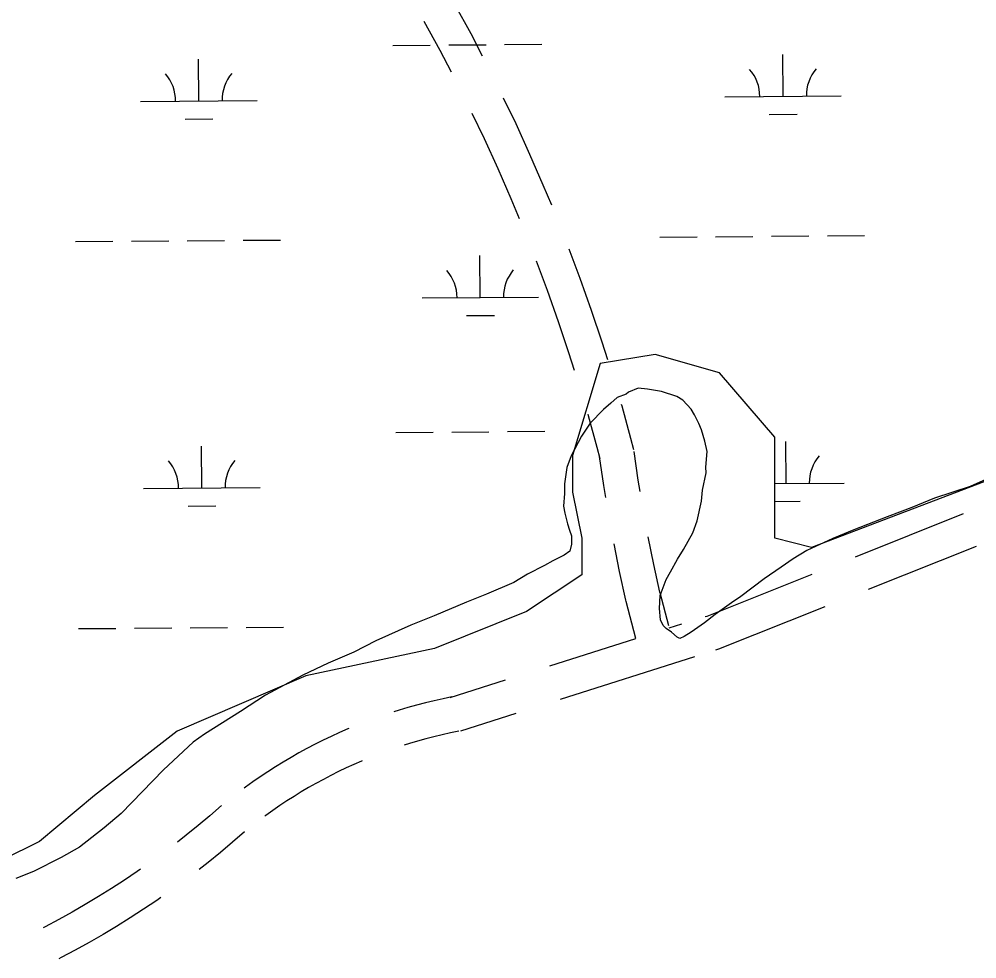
# Model space of a CAD drawing. Extents: x 3540316 to 3578335, y 553172 to 578787.
# Drawn here: x 3561322 to 3562144, y 572154 to 572962 of the extents above; entities that cross this region are included whole.
import ezdxf

# ---------------------------------------------------------------- set-up
doc = ezdxf.new("R2010")
doc.units = 0
for name, color, linetype in [('V-ROAD-CNTR', 7, 'Continuous'), ('V-SITE-VEGE', 7, 'Continuous'), ('V-WETL-SWMP', 7, 'Continuous')]:
    doc.layers.add(name, color=color, linetype=linetype)

msp = doc.modelspace()

# ---------------------------------------------------------------- linework, layer by layer
at = {"layer": 'V-ROAD-CNTR'}
for points in [[(3561695.61, 572974.35), (3561709.47, 572949.09), (3561719.39, 572929.98)], [(3561669.31, 572959.92), (3561683, 572934.97), (3561692.76, 572916.16)], [(3561737.46, 572893.82), (3561748.11, 572871.78), (3561760.07, 572845.5), (3561771.48, 572819.21), (3561778.77, 572801.92)], [(3561710.45, 572880.76), (3561720.95, 572859.03), (3561732.66, 572833.32), (3561743.9, 572807.42), (3561751.12, 572790.27)], [(3561793.85, 572764.2), (3561803.33, 572738.82), (3561813.02, 572711.53), (3561822.12, 572684.31), (3561827, 572669.14)], [(3561765.74, 572753.71), (3561775.14, 572728.55), (3561784.66, 572701.75), (3561793.61, 572674.97), (3561798.44, 572659.95)], [(3561838.76, 572630.56), (3561839.18, 572629.14), (3561846.81, 572601.5), (3561849.45, 572591.59)], [(3561810, 572622.01), (3561810.34, 572620.87), (3561817.86, 572593.65), (3561820.46, 572583.88)], [(3561855.04, 572555.47), (3561853.36, 572565.41), (3561849.8, 572589.89)], [(3561825.45, 572550.47), (3561823.72, 572560.76), (3561820.11, 572585.58)], [(3562040.09, 572499.47), (3562132.97, 572536.53)], [(3561872.24, 572468.27), (3561872.06, 572468.98), (3561866.74, 572492.9), (3561862.06, 572516.52)], [(3561843.1, 572461.11), (3561842.85, 572462.15), (3561837.38, 572486.73), (3561832.63, 572510.69)], [(3562051.21, 572471.6), (3562144.08, 572508.67)], [(3561911.03, 572448.09), (3561912.51, 572448.56), (3562002.94, 572484.64)], [(3561879.58, 572440.15), (3561872.18, 572468.48)], [(3561851.43, 572429.19), (3561843.16, 572460.9)], [(3561920.1, 572419.49), (3561922.61, 572420.29), (3562014.06, 572456.78)], [(3561880.07, 572438.27), (3561890.83, 572441.69)], [(3561777.58, 572405.78), (3561851.43, 572429.19)], [(3561786.65, 572377.18), (3561902.13, 572413.8)], [(3561691.79, 572378.58), (3561739.45, 572393.69)], [(3561693.35, 572378.99), (3561685.76, 572377.45), (3561678.12, 572375.72), (3561670.6, 572373.88), (3561663, 572371.94), (3561655.44, 572369.81), (3561648.03, 572367.59), (3561643.45, 572366.16)], [(3561700.86, 572349.98), (3561748.52, 572365.09)], [(3561604.74, 572351.82), (3561604.03, 572351.53), (3561596.8, 572348.36), (3561589.72, 572345.1), (3561582.72, 572341.73), (3561575.74, 572338.26), (3561568.78, 572334.61), (3561561.93, 572330.89), (3561555.11, 572327), (3561548.43, 572323.06), (3561541.75, 572318.96), (3561535.16, 572314.74), (3561528.69, 572310.42), (3561522.25, 572306.01), (3561515.89, 572301.43), (3561514.8, 572300.62)], [(3561699.29, 572349.58), (3561692.04, 572348.11), (3561684.99, 572346.52), (3561677.88, 572344.78), (3561670.79, 572342.96), (3561663.81, 572341), (3561656.81, 572338.9), (3561652.39, 572337.52)], [(3561616.13, 572324.06), (3561615.74, 572323.9), (3561609.09, 572320.99), (3561602.5, 572317.96), (3561595.89, 572314.78), (3561589.38, 572311.54), (3561582.9, 572308.15), (3561576.53, 572304.68), (3561570.18, 572301.06), (3561563.9, 572297.35), (3561557.68, 572293.54), (3561551.58, 572289.63), (3561545.5, 572285.57), (3561539.5, 572281.46), (3561533.58, 572277.2), (3561532.65, 572276.51)], [(3561495.44, 572285.59), (3561485.44, 572276.85), (3561475.39, 572268.47), (3561465.13, 572260.2), (3561457.52, 572254.21)], [(3561515.18, 572263), (3561504.92, 572254.03), (3561494.41, 572245.26), (3561483.81, 572236.73), (3561476.07, 572230.64)], [(3561425.9, 572231.02), (3561422.8, 572228.83), (3561411.92, 572221.52), (3561400.9, 572214.4), (3561389.68, 572207.4), (3561378.39, 572200.65), (3561367.03, 572194.03), (3561355.52, 572187.66), (3561343.93, 572181.54), (3561342.14, 572180.64)], [(3561443.21, 572206.52), (3561439.83, 572204.13), (3561428.43, 572196.47), (3561416.99, 572189.07), (3561405.32, 572181.79), (3561393.64, 572174.81), (3561381.84, 572167.94), (3561369.78, 572161.27), (3561357.72, 572154.9), (3561355.71, 572153.88)]]:
    msp.add_lwpolyline(points, dxfattribs=at)
at = {"layer": 'V-SITE-VEGE'}
for p, q in [((3561842.98, 572639.31), (3561835.38, 572636.47)), ((3561845.15, 572640.98), (3561842.98, 572639.31)), ((3561853.29, 572644.37), (3561845.15, 572640.98)), ((3561861.49, 572643.4), (3561853.29, 572644.37)), ((3561873.53, 572641.38), (3561861.49, 572643.4)), ((3561886.7, 572637.2), (3561873.53, 572641.38)), ((3561829.99, 572631.48), (3561823.52, 572625.93)), ((3561835.38, 572636.47), (3561829.99, 572631.48)), ((3561891.66, 572634), (3561886.7, 572637.2)), ((3561898.87, 572626.45), (3561891.66, 572634)), ((3561823.52, 572625.93), (3561812.21, 572614.3)), ((3561901.67, 572621.58), (3561898.87, 572626.45)), ((3561812.21, 572614.3), (3561804.72, 572603.27)), ((3561905.6, 572613.99), (3561901.67, 572621.58)), ((3561907.86, 572608.56), (3561905.6, 572613.99)), ((3561910.73, 572598.77), (3561907.86, 572608.56)), ((3561804.72, 572603.27), (3561795.68, 572586.22)), ((3561912.49, 572590.06), (3561910.73, 572598.77)), ((3561911.59, 572576.39), (3561912.49, 572590.06)), ((3561795.68, 572586.22), (3561792, 572576.33)), ((3561792, 572576.33), (3561790.02, 572562.11)), ((3561911.66, 572571.48), (3561911.59, 572576.39)), ((3561908.59, 572556.69), (3561911.66, 572571.48)), ((3562162.87, 572570.68), (3562138.45, 572559.96)), ((3561790.02, 572562.11), (3561790.14, 572553.92)), ((3561907.64, 572547.4), (3561908.59, 572556.69)), ((3562138.45, 572559.96), (3562108.01, 572549.7)), ((3561790.14, 572553.92), (3561789.2, 572542.98)), ((3562108.01, 572549.7), (3562088.47, 572541.77)), ((3561789.2, 572542.98), (3561790.38, 572536.99)), ((3561904.05, 572530.42), (3561907.64, 572547.4)), ((3562088.47, 572541.77), (3562067.28, 572533.83)), ((3561790.38, 572536.99), (3561792.69, 572527.74)), ((3562067.28, 572533.83), (3562038.5, 572522.5)), ((3561792.69, 572527.74), (3561794.4, 572522.31)), ((3561900.38, 572519.99), (3561904.05, 572530.42)), ((3561794.4, 572522.31), (3561796.11, 572517.42)), ((3561796.11, 572517.42), (3561796.21, 572510.32)), ((3561892.39, 572505.68), (3561900.38, 572519.99)), ((3562020.58, 572515.14), (3561998.34, 572505)), ((3562038.5, 572522.5), (3562020.58, 572515.14)), ((3561796.21, 572510.32), (3561794.66, 572504.29)), ((3561789.8, 572500.95), (3561780.04, 572495.89)), ((3561794.66, 572504.29), (3561789.8, 572500.95)), ((3561887.05, 572497.41), (3561892.39, 572505.68)), ((3561998.34, 572505), (3561986.43, 572497.73)), ((3561773, 572491.97), (3561758.35, 572484.66)), ((3561780.04, 572495.89), (3561773, 572491.97)), ((3561881.2, 572486.41), (3561887.05, 572497.41)), ((3561976.16, 572490.48), (3561961.55, 572480.45)), ((3561986.43, 572497.73), (3561976.16, 572490.48)), ((3561758.35, 572484.66), (3561746.44, 572477.39)), ((3561877.47, 572479.8), (3561881.2, 572486.41)), ((3561746.44, 572477.39), (3561723.11, 572467.23)), ((3561872.2, 572466.08), (3561877.47, 572479.8)), ((3561961.55, 572480.45), (3561941.56, 572465.42)), ((3561723.11, 572467.23), (3561705.73, 572460.43)), ((3561871.81, 572455.14), (3561872.2, 572466.08)), ((3561705.73, 572460.43), (3561678.05, 572448.57)), ((3561933.45, 572459.84), (3561919.4, 572449.82)), ((3561941.56, 572465.42), (3561933.45, 572459.84)), ((3561872.5, 572445.33), (3561871.81, 572455.14)), ((3561919.4, 572449.82), (3561910.21, 572442.59)), ((3561678.05, 572448.57), (3561657.95, 572440.64)), ((3561874.75, 572440.45), (3561872.5, 572445.33)), ((3561910.21, 572442.59), (3561898.86, 572434.78)), ((3561657.95, 572440.64), (3561628.11, 572427.11)), ((3561877.52, 572437.75), (3561874.75, 572440.45)), ((3561881.93, 572434.54), (3561877.52, 572437.75)), ((3561886.91, 572430.24), (3561881.93, 572434.54)), ((3561898.86, 572434.78), (3561892.91, 572430.87)), ((3561628.11, 572427.11), (3561609.14, 572417.56)), ((3561889.11, 572429.18), (3561886.91, 572430.24)), ((3561892.91, 572430.87), (3561889.11, 572429.18)), ((3561609.14, 572417.56), (3561586.88, 572407.96)), ((3561586.88, 572407.96), (3561565.18, 572397.82)), ((3561565.18, 572397.82), (3561533.21, 572380.44)), ((3561533.21, 572380.44), (3561511.57, 572366.48)), ((3561511.57, 572366.48), (3561480.72, 572346.93)), ((3561480.72, 572346.93), (3561470.98, 572340.24)), ((3561470.98, 572340.24), (3561445.66, 572316.4)), ((3561445.66, 572316.4), (3561409.06, 572278.74)), ((3561409.06, 572278.74), (3561394.49, 572266.53)), ((3561394.49, 572266.53), (3561373.43, 572249.84)), ((3561373.43, 572249.84), (3561357.72, 572240.88)), ((3561357.72, 572240.88), (3561333.86, 572229.08)), ((3561333.86, 572229.08), (3561318.66, 572222.85))]:
    msp.add_line(p, q, dxfattribs=at)
at = {"layer": 'V-WETL-SWMP'}
for p, q in [((3561642.63, 572938.97), (3561674.63, 572939.22)), ((3561690.63, 572939.34), (3561722.63, 572939.59)), ((3561738.63, 572939.71), (3561770.63, 572939.96)), ((3561475.93, 572891.25), (3561475.65, 572927.25)), ((3561977.82, 572895.12), (3561977.55, 572931.12)), ((3561927.83, 572894.74), (3562027.82, 572895.51)), ((3561425.93, 572890.87), (3561525.93, 572891.64)), ((3561965.94, 572879.6), (3561989.94, 572879.78)), ((3561464.05, 572875.73), (3561488.05, 572875.92)), ((3561370.02, 572770.36), (3561402.02, 572770.61)), ((3561418.01, 572770.73), (3561450.01, 572770.98)), ((3561466.01, 572771.1), (3561498.01, 572771.35)), ((3561514.01, 572771.47), (3561546.01, 572771.72)), ((3561871.91, 572774.23), (3561903.91, 572774.48)), ((3561919.91, 572774.6), (3561951.91, 572774.85)), ((3561967.91, 572774.97), (3561999.91, 572775.22)), ((3562015.91, 572775.34), (3562047.9, 572775.59)), ((3561717.71, 572722.3), (3561717.44, 572758.3)), ((3561667.71, 572721.91), (3561767.71, 572722.69)), ((3561705.83, 572706.78), (3561729.83, 572706.96)), ((3561868.04, 572673.43), (3561820.65, 572665.54)), ((3561923.32, 572657.64), (3561868.04, 572673.43)), ((3561820.65, 572665.54), (3561796.96, 572586.56)), ((3561970.71, 572602.35), (3561923.32, 572657.64)), ((3561645.2, 572606.31), (3561677.2, 572606.55)), ((3561693.2, 572606.68), (3561725.19, 572606.92)), ((3561741.19, 572607.05), (3561773.19, 572607.29)), ((3561970.71, 572554.97), (3561970.71, 572602.35)), ((3561980.39, 572562.46), (3561980.11, 572598.46)), ((3561478.5, 572558.59), (3561478.22, 572594.59)), ((3561796.96, 572586.56), (3561796.96, 572554.97)), ((3562168.15, 572570.76), (3562002.3, 572507.58)), ((3561428.5, 572558.2), (3561528.49, 572558.97)), ((3561970.71, 572562.38), (3562030.39, 572562.84)), ((3561796.96, 572554.97), (3561804.86, 572515.48)), ((3561970.71, 572515.48), (3561970.71, 572554.97)), ((3561466.62, 572543.07), (3561490.61, 572543.25)), ((3561970.71, 572546.95), (3561992.51, 572547.12)), ((3561804.86, 572515.48), (3561804.86, 572483.89)), ((3562002.3, 572507.58), (3561970.71, 572515.48)), ((3561804.86, 572483.89), (3561757.47, 572452.3)), ((3561757.47, 572452.3), (3561678.5, 572420.71)), ((3561372.58, 572437.7), (3561404.58, 572437.94)), ((3561420.58, 572438.07), (3561452.58, 572438.31)), ((3561468.58, 572438.44), (3561500.58, 572438.68)), ((3561516.58, 572438.81), (3561548.58, 572439.05)), ((3561678.5, 572420.71), (3561567.93, 572397.02)), ((3561567.93, 572397.02), (3561457.37, 572349.63)), ((3561457.37, 572349.63), (3561386.29, 572294.35)), ((3561386.29, 572294.35), (3561338.9, 572254.86)), ((3561338.9, 572254.86), (3561307.31, 572239.07))]:
    msp.add_line(p, q, dxfattribs=at)
for centre, start, end in [((3561922.58, 572895.17), 359.66986, 41.21351), ((3562033.06, 572896.02), 139.66985, 181.21351), ((3561420.69, 572891.3), 359.66986, 41.21351), ((3561531.17, 572892.15), 139.66985, 181.21351), ((3561662.47, 572722.35), 359.66986, 41.21351), ((3561772.95, 572723.2), 139.66985, 181.21351), ((3561423.25, 572558.64), 359.66986, 41.21351), ((3561533.73, 572559.49), 139.66985, 181.21351), ((3562035.63, 572563.36), 139.66985, 181.21351)]:
    msp.add_arc(centre, 35.25, start, end, dxfattribs=at)

doc.saveas('drawing.dxf')
